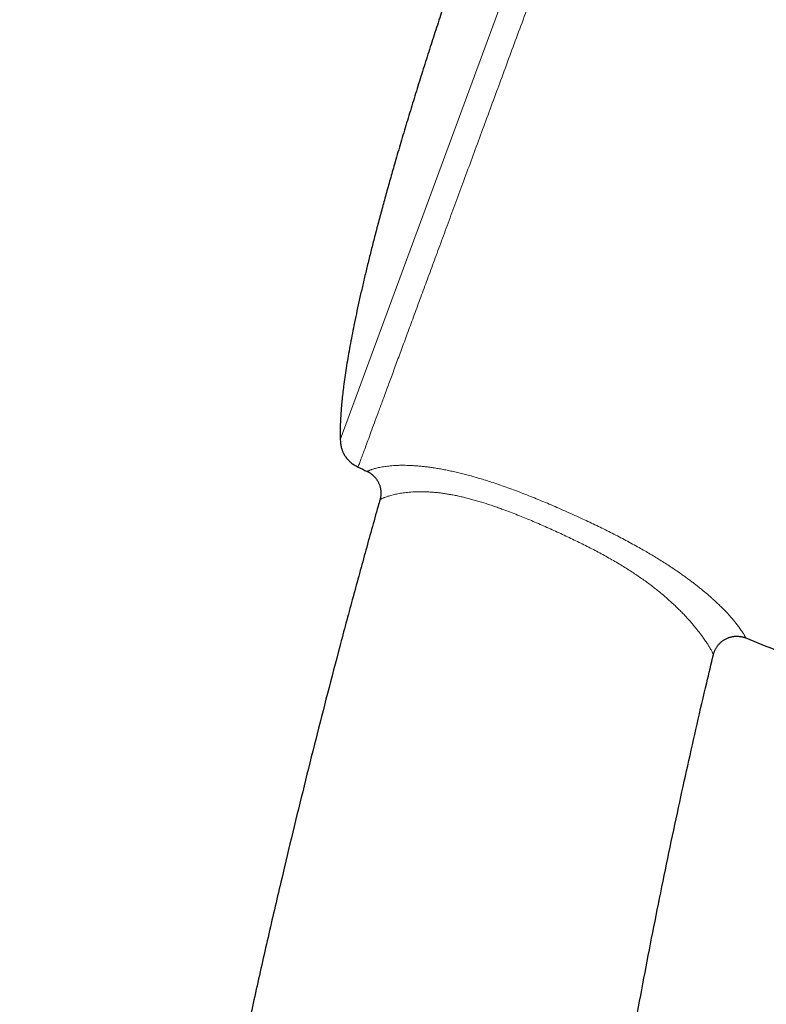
# Model space of a CAD drawing. Header units: millimetres. Extents: x 8 to 949, y 12 to 889.
# Tile 548 of 555: x 794 to 834, y 797 to 850. Entities that reach past the tile are written whole.
import ezdxf

# ---------------------------------------------------------------- set-up
doc = ezdxf.new("R2010")
doc.units = ezdxf.units.MM

msp = doc.modelspace()

# ---------------------------------------------------------------- linework, layer by layer
at = {"color": 252, "linetype": 'Continuous', "lineweight": 0}
msp.add_line((810.986, 827.584), (833.427, 888.418), dxfattribs=at)
at = {"color": 7, "linetype": 'Continuous', "lineweight": 30}
msp.add_line((813.137, 824.35), (813.137, 824.35), dxfattribs=at)
for start, end in [(244.42624, 244.51145), (247.99345, 248.28357)]:
    msp.add_arc((970.999, 1158.463), 368.446, start, end, dxfattribs=at)
at = {"color": 252, "linetype": 'Continuous', "lineweight": 0}
for points, knots in [([(835.116, 888.909), (835.113, 888.903), (835.109, 888.892), (835.074, 888.797), (835.019, 888.646), (834.941, 888.434), (834.841, 888.164), (834.721, 887.838), (834.58, 887.457), (834.419, 887.02), (834.236, 886.525), (834.032, 885.972), (833.807, 885.36), (833.561, 884.695), (833.296, 883.977), (833.014, 883.212), (832.716, 882.404), (832.402, 881.553), (832.072, 880.658), (831.724, 879.714), (831.358, 878.722), (830.974, 877.683), (830.577, 876.605), (830.165, 875.49), (829.744, 874.347), (829.313, 873.18), (828.874, 871.989), (828.425, 870.772), (827.964, 869.523), (827.492, 868.243), (827.009, 866.935), (826.52, 865.609), (826.025, 864.266), (825.528, 862.919), (825.03, 861.57), (824.533, 860.221), (824.033, 858.868), (823.53, 857.503), (823.024, 856.13), (822.515, 854.752), (822.009, 853.379), (821.505, 852.014), (821.009, 850.668), (820.52, 849.343), (820.039, 848.041), (819.566, 846.756), (819.096, 845.485), (818.633, 844.228), (818.176, 842.989), (817.73, 841.779), (817.294, 840.599), (816.874, 839.458), (816.468, 838.359), (816.078, 837.302), (815.702, 836.283), (815.338, 835.297), (814.988, 834.348), (814.652, 833.437), (814.334, 832.574), (814.033, 831.758), (813.752, 830.997), (813.492, 830.291), (813.251, 829.64), (813.03, 829.041), (812.828, 828.491), (812.644, 827.994), (812.481, 827.551), (812.339, 827.165), (812.218, 826.839), (812.12, 826.573), (812.044, 826.367), (811.99, 826.22), (811.96, 826.138), (811.947, 826.104), (811.951, 826.114), (811.951, 826.114)], [0, 0, 0, 0, 0.014, 0.028, 0.042, 0.056, 0.07, 0.08375, 0.0975, 0.11125, 0.125, 0.139, 0.153, 0.167, 0.181, 0.195, 0.20875, 0.2225, 0.23625, 0.25, 0.264, 0.278, 0.292, 0.306, 0.32, 0.33375, 0.3475, 0.36125, 0.375, 0.389, 0.403, 0.417, 0.431, 0.445, 0.45875, 0.4725, 0.48625, 0.5, 0.514, 0.528, 0.542, 0.556, 0.57, 0.58375, 0.5975, 0.61125, 0.625, 0.639, 0.653, 0.667, 0.681, 0.695, 0.70875, 0.7225, 0.73625, 0.75, 0.764, 0.778, 0.792, 0.806, 0.819999, 0.83375, 0.8475, 0.86125, 0.875, 0.889, 0.903, 0.916999, 0.930999, 0.944999, 0.958749, 0.972499, 0.986249, 0.999999, 1, 1, 1, 1]), ([(812.446, 825.878), (812.445, 825.878), (812.444, 825.878), (812.453, 825.882), (812.469, 825.891), (812.493, 825.903), (812.526, 825.918), (812.567, 825.935), (812.618, 825.955), (812.68, 825.978), (812.752, 826.002), (812.837, 826.027), (812.935, 826.054), (813.049, 826.081), (813.178, 826.108), (813.316, 826.132), (813.46, 826.153), (813.609, 826.171), (813.771, 826.186), (813.948, 826.198), (814.141, 826.207), (814.328, 826.21), (814.502, 826.209), (814.659, 826.205), (814.834, 826.198), (815.028, 826.186), (815.243, 826.169), (815.469, 826.147), (815.707, 826.119), (815.955, 826.085), (816.216, 826.045), (816.485, 825.998), (816.761, 825.944), (817.041, 825.885), (817.325, 825.82), (817.615, 825.749), (817.913, 825.672), (818.216, 825.588), (818.526, 825.498), (818.839, 825.403), (819.182, 825.294), (819.556, 825.169), (819.96, 825.028), (820.366, 824.88), (820.775, 824.725), (821.185, 824.565), (821.593, 824.401), (821.996, 824.235), (822.405, 824.062), (822.825, 823.881), (823.254, 823.691), (823.683, 823.498), (824.095, 823.309), (824.489, 823.125), (824.866, 822.945), (825.241, 822.762), (825.615, 822.576), (825.987, 822.386), (826.356, 822.193), (826.722, 821.996), (827.067, 821.806), (827.391, 821.622), (827.694, 821.446), (827.992, 821.268), (828.286, 821.087), (828.575, 820.905), (828.859, 820.721), (829.136, 820.536), (829.38, 820.368), (829.591, 820.218), (829.774, 820.086), (829.951, 819.955), (830.124, 819.824), (830.291, 819.694), (830.455, 819.564), (830.613, 819.435), (830.767, 819.307), (830.916, 819.18), (831.058, 819.056), (831.195, 818.933), (831.343, 818.797), (831.499, 818.649), (831.659, 818.492), (831.807, 818.34), (831.945, 818.195), (832.072, 818.056), (832.188, 817.924), (832.293, 817.799), (832.383, 817.69), (832.459, 817.593), (832.523, 817.509), (832.592, 817.416), (832.66, 817.32), (832.726, 817.222), (832.782, 817.137), (832.827, 817.064), (832.862, 817.003), (832.891, 816.953), (832.913, 816.912), (832.927, 816.883), (832.935, 816.866), (832.938, 816.86), (832.937, 816.862), (832.937, 816.862)], [0, 0, 0, 0, 0.006277, 0.020112, 0.03181, 0.043509, 0.055224, 0.06694, 0.078692, 0.090451, 0.102117, 0.113791, 0.125875, 0.137959, 0.150092, 0.162225, 0.172428, 0.18263, 0.192883, 0.203136, 0.213582, 0.224027, 0.231049, 0.238072, 0.245094, 0.253476, 0.261858, 0.270298, 0.278739, 0.287376, 0.296013, 0.304722, 0.313432, 0.321883, 0.330335, 0.338846, 0.347358, 0.356039, 0.36472, 0.373451, 0.382183, 0.393182, 0.404181, 0.415246, 0.426312, 0.437481, 0.448661, 0.459504, 0.470355, 0.482117, 0.493879, 0.505666, 0.517453, 0.527936, 0.538419, 0.548927, 0.559436, 0.570042, 0.580649, 0.5913, 0.601951, 0.611153, 0.620355, 0.629602, 0.638849, 0.648249, 0.657649, 0.667109, 0.67657, 0.683367, 0.690167, 0.696964, 0.703824, 0.710686, 0.717546, 0.7246, 0.731656, 0.73871, 0.745829, 0.75295, 0.760069, 0.770138, 0.780209, 0.790348, 0.800488, 0.81082, 0.821151, 0.831536, 0.841922, 0.850487, 0.859053, 0.867618, 0.880534, 0.893451, 0.906481, 0.919523, 0.932211, 0.944908, 0.958619, 0.97233, 0.986075, 0.999821, 1, 1, 1, 1]), ([(831.186, 815.961), (831.186, 815.961), (831.187, 815.959), (831.185, 815.965), (831.179, 815.979), (831.167, 816.005), (831.15, 816.042), (831.126, 816.089), (831.095, 816.148), (831.056, 816.219), (831.013, 816.294), (830.969, 816.368), (830.925, 816.44), (830.876, 816.518), (830.821, 816.604), (830.759, 816.696), (830.69, 816.797), (830.612, 816.906), (830.525, 817.024), (830.429, 817.151), (830.323, 817.286), (830.207, 817.43), (830.079, 817.584), (829.94, 817.745), (829.791, 817.912), (829.635, 818.081), (829.471, 818.252), (829.295, 818.429), (829.107, 818.612), (828.905, 818.801), (828.689, 818.996), (828.46, 819.194), (828.23, 819.385), (828.002, 819.566), (827.776, 819.739), (827.542, 819.911), (827.299, 820.084), (827.048, 820.256), (826.789, 820.428), (826.524, 820.599), (826.239, 820.775), (825.935, 820.957), (825.611, 821.144), (825.282, 821.328), (824.946, 821.509), (824.606, 821.688), (824.261, 821.864), (823.913, 822.037), (823.558, 822.21), (823.195, 822.382), (822.826, 822.553), (822.455, 822.722), (822.082, 822.888), (821.708, 823.052), (821.333, 823.212), (820.959, 823.368), (820.58, 823.521), (820.194, 823.672), (819.846, 823.803), (819.541, 823.913), (819.28, 824.004), (819.018, 824.092), (818.756, 824.176), (818.493, 824.256), (818.233, 824.331), (817.973, 824.401), (817.715, 824.467), (817.459, 824.526), (817.207, 824.58), (816.964, 824.626), (816.732, 824.665), (816.509, 824.697), (816.293, 824.724), (816.083, 824.745), (815.878, 824.761), (815.68, 824.771), (815.491, 824.777), (815.296, 824.779), (815.098, 824.775), (814.901, 824.766), (814.717, 824.752), (814.545, 824.735), (814.384, 824.715), (814.236, 824.692), (814.099, 824.667), (813.966, 824.64), (813.839, 824.61), (813.719, 824.578), (813.613, 824.547), (813.52, 824.516), (813.438, 824.487), (813.368, 824.46), (813.309, 824.436), (813.259, 824.414), (813.218, 824.394), (813.185, 824.377), (813.161, 824.364), (813.144, 824.355), (813.136, 824.35), (813.137, 824.35), (813.137, 824.35)], [0, 0, 0, 0, 0.000195, 0.013934, 0.027674, 0.041441, 0.055209, 0.069037, 0.082875, 0.096562, 0.11026, 0.119855, 0.129451, 0.139045, 0.148697, 0.158349, 0.168, 0.178036, 0.188073, 0.198156, 0.208239, 0.218493, 0.228746, 0.239073, 0.2494, 0.259079, 0.268757, 0.278513, 0.288269, 0.298283, 0.308297, 0.318408, 0.328519, 0.33727, 0.346022, 0.354831, 0.36364, 0.372613, 0.381587, 0.39061, 0.399633, 0.410016, 0.4204, 0.430835, 0.44127, 0.451832, 0.462394, 0.472986, 0.483579, 0.494638, 0.505696, 0.516776, 0.527856, 0.53898, 0.550112, 0.561131, 0.57216, 0.583737, 0.595313, 0.603083, 0.610854, 0.618624, 0.626549, 0.634474, 0.642443, 0.650413, 0.65854, 0.666668, 0.67486, 0.683051, 0.690834, 0.698617, 0.706465, 0.714314, 0.722356, 0.730398, 0.738499, 0.746601, 0.756602, 0.766604, 0.776689, 0.786774, 0.797069, 0.807365, 0.817713, 0.828062, 0.840382, 0.852704, 0.865076, 0.87745, 0.889903, 0.902365, 0.914566, 0.926773, 0.939692, 0.952612, 0.965552, 0.978492, 0.992689, 1, 1, 1, 1])]:
    msp.add_open_spline(points, degree=3, knots=knots, dxfattribs=at)
at = {"color": 7, "linetype": 'Continuous', "lineweight": 30}
for points, knots in [([(819.371, 859.047), (819.294, 858.838), (819.138, 858.416), (818.905, 857.774), (818.669, 857.12), (818.43, 856.452), (818.164, 855.7), (817.871, 854.863), (817.551, 853.94), (817.222, 852.978), (816.885, 851.98), (816.54, 850.947), (816.197, 849.903), (815.856, 848.852), (815.519, 847.795), (815.186, 846.734), (814.858, 845.672), (814.537, 844.612), (814.223, 843.556), (813.939, 842.58), (813.684, 841.686), (813.457, 840.873), (813.237, 840.068), (813.023, 839.272), (812.824, 838.508), (812.638, 837.779), (812.466, 837.084), (812.301, 836.399), (812.144, 835.727), (811.995, 835.067), (811.855, 834.421), (811.727, 833.805), (811.611, 833.222), (811.507, 832.669), (811.412, 832.131), (811.325, 831.607), (811.247, 831.099), (811.181, 830.629), (811.127, 830.197), (811.083, 829.802), (811.047, 829.419), (811.018, 829.051), (810.996, 828.696), (810.983, 828.356), (810.978, 828.039), (810.979, 827.783), (810.985, 827.636), (810.987, 827.584)], [0, 0, 0, 0, 0.020439, 0.041331, 0.062646, 0.084357, 0.106435, 0.135854, 0.16579, 0.196179, 0.229168, 0.262527, 0.296175, 0.330035, 0.364028, 0.398077, 0.432104, 0.46603, 0.499778, 0.53327, 0.559355, 0.585197, 0.610759, 0.636002, 0.660891, 0.683177, 0.705112, 0.726668, 0.747816, 0.768531, 0.788785, 0.80855, 0.826217, 0.843432, 0.860173, 0.876423, 0.89216, 0.907367, 0.919965, 0.932149, 0.943907, 0.95523, 0.966107, 0.976529, 0.986489, 0.995207, 1, 1, 1, 1]), ([(810.986, 827.584), (810.988, 827.539), (810.993, 827.454), (811.008, 827.334), (811.028, 827.227), (811.052, 827.133), (811.078, 827.05), (811.104, 826.978), (811.13, 826.916), (811.154, 826.864), (811.178, 826.818), (811.205, 826.768), (811.241, 826.709), (811.29, 826.638), (811.352, 826.559), (811.419, 826.485), (811.49, 826.417), (811.561, 826.356), (811.641, 826.294), (811.733, 826.232), (811.837, 826.17), (811.912, 826.133), (811.951, 826.114)], [0, 0, 0, 0, 0.072337, 0.137279, 0.195514, 0.247609, 0.294013, 0.335075, 0.371055, 0.402137, 0.428446, 0.454307, 0.493214, 0.539512, 0.593397, 0.655252, 0.701225, 0.75128, 0.805746, 0.865024, 0.929591, 1, 1, 1, 1]), ([(812.445, 825.877), (812.453, 825.873), (812.483, 825.859), (812.533, 825.832), (812.594, 825.795), (812.653, 825.754), (812.712, 825.708), (812.769, 825.658), (812.826, 825.602), (812.878, 825.544), (812.927, 825.483), (812.971, 825.42), (813.011, 825.354), (813.047, 825.287), (813.079, 825.219), (813.107, 825.149), (813.13, 825.078), (813.15, 825.007), (813.165, 824.935), (813.175, 824.862), (813.182, 824.79), (813.185, 824.718), (813.184, 824.646), (813.179, 824.575), (813.17, 824.506), (813.157, 824.437), (813.145, 824.385), (813.137, 824.357), (813.135, 824.351)], [0, 0, 0, 0, 0.015077, 0.054333, 0.093628, 0.132955, 0.17231, 0.215995, 0.259427, 0.302496, 0.345225, 0.387631, 0.42973, 0.471534, 0.513052, 0.554291, 0.595255, 0.635948, 0.67637, 0.71652, 0.756396, 0.795992, 0.835303, 0.874319, 0.91303, 0.951422, 0.98948, 1, 1, 1, 1]), ([(813.137, 824.35), (813.103, 824.231), (812.828, 823.271), (812.327, 821.466), (811.633, 818.935), (810.955, 816.398), (810.294, 813.873), (809.651, 811.359), (809.024, 808.855), (808.411, 806.348), (807.773, 803.678), (807.113, 800.843), (806.435, 797.844), (805.775, 794.84), (805.133, 791.832), (804.509, 788.819), (803.904, 785.802), (803.317, 782.78), (802.748, 779.755), (802.197, 776.725), (801.663, 773.692), (801.148, 770.656), (800.66, 767.675), (800.198, 764.748), (799.761, 761.877), (799.339, 759.003), (798.933, 756.127), (798.541, 753.237), (798.163, 750.332), (797.799, 747.415), (797.451, 744.495), (797.118, 741.574), (796.801, 738.651), (796.499, 735.727), (796.213, 732.802), (795.938, 729.829), (795.675, 726.809), (795.424, 723.742), (795.19, 720.675), (794.973, 717.607), (794.772, 714.538), (794.588, 711.47), (794.42, 708.402), (794.268, 705.334), (794.133, 702.266), (794.013, 699.2), (793.91, 696.134), (793.824, 693.127), (793.755, 690.18), (793.701, 687.293), (793.662, 684.406), (793.638, 681.816), (793.632, 680.188), (793.63, 679.521)], [0, 0, 0, 0, 0.002534, 0.020435, 0.03834, 0.05625, 0.074165, 0.091764, 0.109367, 0.126975, 0.144586, 0.165557, 0.186533, 0.207513, 0.228499, 0.249488, 0.270482, 0.29148, 0.312481, 0.333485, 0.354492, 0.375501, 0.396513, 0.416325, 0.436138, 0.455953, 0.475767, 0.495582, 0.515642, 0.535702, 0.55576, 0.575817, 0.595872, 0.615925, 0.635975, 0.656022, 0.677019, 0.698012, 0.719, 0.739982, 0.760959, 0.781928, 0.80289, 0.823844, 0.84479, 0.865727, 0.886654, 0.907571, 0.927283, 0.946984, 0.966675, 0.986354, 1, 1, 1, 1]), ([(831.188, 815.961), (831.189, 815.968), (831.196, 815.998), (831.212, 816.051), (831.235, 816.118), (831.262, 816.184), (831.293, 816.248), (831.327, 816.311), (831.365, 816.372), (831.406, 816.43), (831.45, 816.487), (831.499, 816.542), (831.553, 816.597), (831.611, 816.65), (831.673, 816.699), (831.736, 816.743), (831.802, 816.784), (831.87, 816.82), (831.939, 816.852), (832.009, 816.88), (832.08, 816.903), (832.152, 816.922), (832.225, 816.937), (832.298, 816.948), (832.37, 816.954), (832.443, 816.957), (832.515, 816.955), (832.586, 816.95), (832.656, 816.94), (832.726, 816.927), (832.793, 816.911), (832.86, 816.891), (832.908, 816.874), (832.933, 816.863), (832.937, 816.861)], [0, 0, 0, 0, 0.009988, 0.041715, 0.073526, 0.105402, 0.137332, 0.169305, 0.201315, 0.233356, 0.265422, 0.29751, 0.333077, 0.368437, 0.403504, 0.438296, 0.472828, 0.507111, 0.541154, 0.574965, 0.60855, 0.641911, 0.675051, 0.70797, 0.740666, 0.773139, 0.805383, 0.837393, 0.869162, 0.90068, 0.931936, 0.962918, 0.993607, 1, 1, 1, 1]), ([(820.247, 740.372), (820.286, 740.945), (820.388, 742.447), (820.566, 744.876), (820.782, 747.659), (821.012, 750.451), (821.256, 753.253), (821.515, 756.065), (821.788, 758.874), (822.076, 761.681), (822.379, 764.486), (822.698, 767.288), (823.032, 770.087), (823.37, 772.788), (823.711, 775.391), (824.053, 777.896), (824.409, 780.399), (824.778, 782.898), (825.162, 785.394), (825.56, 787.887), (825.973, 790.376), (826.401, 792.862), (826.844, 795.344), (827.302, 797.822), (827.777, 800.296), (828.267, 802.766), (828.773, 805.232), (829.281, 807.625), (829.79, 809.946), (830.298, 812.194), (830.764, 814.199), (831.066, 815.453), (831.188, 815.961)], [0, 0, 0, 0, 0.02256, 0.05906, 0.095555, 0.132044, 0.168978, 0.205902, 0.242817, 0.279721, 0.316612, 0.353491, 0.390356, 0.427207, 0.460284, 0.493349, 0.526402, 0.559441, 0.592466, 0.625479, 0.658477, 0.691462, 0.724433, 0.757391, 0.790335, 0.823267, 0.856185, 0.889091, 0.919244, 0.949387, 0.979522, 1, 1, 1, 1])]:
    msp.add_open_spline(points, degree=3, knots=knots, dxfattribs=at)

doc.saveas('drawing.dxf')
